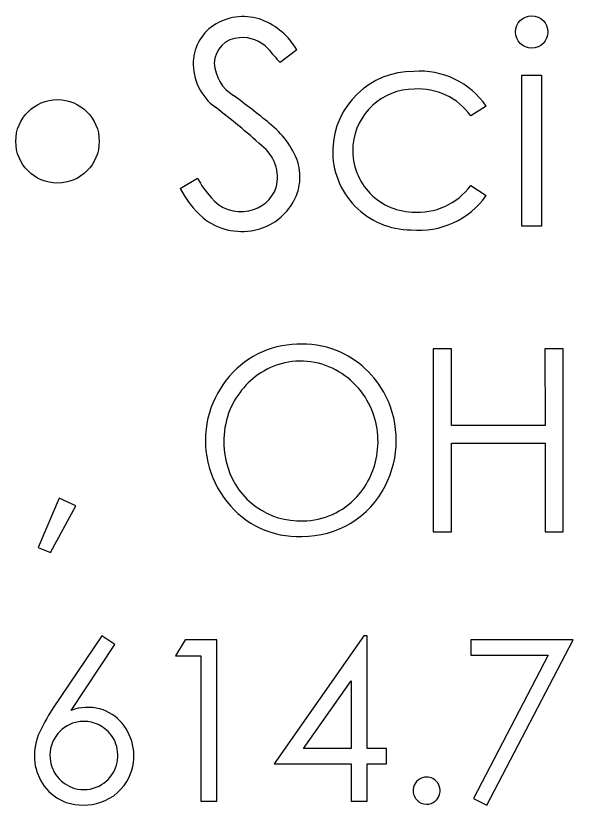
# Model space of a CAD drawing. Extents: x -7.1 to 34, y 0 to 22.
# Drawn here: x 4.9732 to 5.1642, y 0.7482 to 1.0188 of the extents above; entities that cross this region are included whole.
import ezdxf

# ---------------------------------------------------------------- set-up
doc = ezdxf.new("R2010")
doc.units = 0
doc.layers.add('Default', color=7, linetype='Continuous')
doc.layers.add('SH_Data', color=7, linetype='Continuous')

# ---------------------------------------------------------------- blocks, each defined once
blk = doc.blocks.new('A$C485D5FB4')
at = {"layer": 'Default'}
for p, q in [((0.46749163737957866, 0.12718843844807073), (0.4658198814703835, 0.12592142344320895)), ((0.49014404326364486, 0.10944076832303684), (0.49014404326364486, 0.1246463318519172)), ((0.49014404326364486, 0.1246463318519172), (0.4921212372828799, 0.1246463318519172)), ((0.4921212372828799, 0.1246463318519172), (0.4921212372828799, 0.10944076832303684)), ((0.4865515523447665, 0.12151577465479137), (0.48499951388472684, 0.12055071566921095)), ((0.4557697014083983, 0.11324215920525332), (0.45751739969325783, 0.11428960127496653)), ((0.48499951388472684, 0.11353638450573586), (0.4865515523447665, 0.11251542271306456)), ((0.4921212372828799, 0.10944076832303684), (0.49014404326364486, 0.10944076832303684)), ((0.4812143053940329, 0.09711714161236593), (0.4812143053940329, 0.07871040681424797)), ((0.4830502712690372, 0.09711714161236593), (0.4812143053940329, 0.09711714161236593)), ((0.4830502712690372, 0.08939666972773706), (0.4830502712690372, 0.09711714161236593)), ((0.4943014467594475, 0.09711714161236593), (0.49246548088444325, 0.09711714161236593)), ((0.49246548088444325, 0.09711714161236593), (0.49246548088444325, 0.08939666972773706)), ((0.4943014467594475, 0.07871040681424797), (0.4943014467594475, 0.09711714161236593)), ((0.49246548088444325, 0.08939666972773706), (0.4830502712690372, 0.08939666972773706)), ((0.4830502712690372, 0.07871040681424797), (0.4830502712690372, 0.087607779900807)), ((0.4830502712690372, 0.087607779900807), (0.49246548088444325, 0.087607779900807)), ((0.49246548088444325, 0.087607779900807), (0.49246548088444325, 0.07871040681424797)), ((0.4435846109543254, 0.08209763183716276), (0.44149927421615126, 0.07712792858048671)), ((0.44527174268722, 0.08130253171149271), (0.4435846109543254, 0.08209763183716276)), ((0.4427358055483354, 0.07660659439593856), (0.4452717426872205, 0.08130253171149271)), ((0.4812143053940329, 0.07871040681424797), (0.4830502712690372, 0.07871040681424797)), ((0.49246548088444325, 0.07871040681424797), (0.4943014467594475, 0.07871040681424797)), ((0.44149927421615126, 0.07712792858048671), (0.44273580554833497, 0.07660659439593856)), ((0.4478756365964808, 0.06823598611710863), (0.4429429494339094, 0.060884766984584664)), ((0.4492114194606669, 0.06736507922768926), (0.4478756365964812, 0.06823598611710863)), ((0.45625958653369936, 0.06783583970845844), (0.4552915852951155, 0.06623525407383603)), ((0.45945781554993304, 0.06783583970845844), (0.4562595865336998, 0.06783583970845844)), ((0.4594578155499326, 0.051594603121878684), (0.4594578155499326, 0.06783583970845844)), ((0.4742412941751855, 0.06823598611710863), (0.4652332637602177, 0.055371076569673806)), ((0.47457069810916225, 0.06823598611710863), (0.4742412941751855, 0.06823598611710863)), ((0.47457069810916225, 0.056906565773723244), (0.47457069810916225, 0.06823598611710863)), ((0.48499215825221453, 0.06783583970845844), (0.48499215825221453, 0.06628233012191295)), ((0.49530181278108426, 0.06783583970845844), (0.48499215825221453, 0.06783583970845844)), ((0.48661628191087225, 0.051194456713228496), (0.49530181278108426, 0.06783583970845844)), ((0.44482077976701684, 0.06073944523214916), (0.4492114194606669, 0.06736507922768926)), ((0.4552915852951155, 0.06623525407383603), (0.4578336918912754, 0.06623525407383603)), ((0.4578336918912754, 0.06623525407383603), (0.4578336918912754, 0.051594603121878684)), ((0.48499215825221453, 0.06628233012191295), (0.4927758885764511, 0.06628233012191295)), ((0.4927758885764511, 0.06628233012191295), (0.4852584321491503, 0.051878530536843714)), ((0.4681875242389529, 0.056906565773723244), (0.4729522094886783, 0.06370862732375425)), ((0.4729522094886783, 0.06370862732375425), (0.4729522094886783, 0.056906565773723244)), ((0.44482077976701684, 0.06073944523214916), (0.4448156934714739, 0.06073176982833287)), ((0.4729522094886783, 0.056906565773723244), (0.4681875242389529, 0.056906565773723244)), ((0.476521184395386, 0.056906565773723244), (0.47457069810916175, 0.056906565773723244)), ((0.476521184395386, 0.055371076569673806), (0.476521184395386, 0.056906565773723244)), ((0.4652332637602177, 0.055371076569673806), (0.4729522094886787, 0.055371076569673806)), ((0.4729522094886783, 0.055371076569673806), (0.4729522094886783, 0.051594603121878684)), ((0.47457069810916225, 0.051594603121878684), (0.47457069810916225, 0.055371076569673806)), ((0.47457069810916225, 0.055371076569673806), (0.47652118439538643, 0.055371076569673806)), ((0.4852584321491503, 0.051878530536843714), (0.48661628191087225, 0.051194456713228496)), ((0.4578336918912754, 0.051594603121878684), (0.4594578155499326, 0.051594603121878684)), ((0.4729522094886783, 0.051594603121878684), (0.47457069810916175, 0.051594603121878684))]:
    blk.add_line(p, q, dxfattribs=at)
for centre, radius in [((0.4911326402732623, 0.12898236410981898), 0.0016267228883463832), ((0.44343379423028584, 0.11797751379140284), 0.0041950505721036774)]:
    blk.add_circle(centre, radius, dxfattribs=at)
for centre, radius, start, end in [((0.46210631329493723, 0.12509684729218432), 0.0054363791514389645, 69.72330690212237, 120.13567529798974), ((0.46173310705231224, 0.12579938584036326), 0.004641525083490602, 120.50533266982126, 177.50193835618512), ((0.4614958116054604, 0.12375082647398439), 0.006911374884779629, 29.82712203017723, 68.8428681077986), ((0.46182837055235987, 0.1257801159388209), 0.0026224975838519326, 91.86466486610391, 178.49203703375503), ((0.46204794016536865, 0.12490208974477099), 0.00351239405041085, 43.5011097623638, 94.9799775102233), ((0.48199848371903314, 0.14131865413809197), 0.022334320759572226, 218.81307600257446, 223.58245521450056), ((0.4625135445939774, 0.1257785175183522), 0.0054221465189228, 177.6410776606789, 233.80539869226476), ((0.4632701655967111, 0.12605576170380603), 0.004068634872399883, 182.9111144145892, 238.3115556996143), ((0.47921566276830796, 0.11691221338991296), 0.008105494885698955, 89.6496223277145, 178.14991282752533), ((0.47986638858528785, 0.11693702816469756), 0.008102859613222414, 34.40769753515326, 94.2547390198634), ((0.47930952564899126, 0.11705073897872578), 0.00618004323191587, 89.97765983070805, 174.9520100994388), ((0.47973579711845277, 0.11675523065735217), 0.006489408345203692, 35.79407607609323, 93.7449937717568), ((0.40619040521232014, 0.047804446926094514), 0.0928014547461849, 50.85798970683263, 53.69783804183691), ((0.41917528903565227, 0.06822480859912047), 0.06662445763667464, 47.765831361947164, 52.95614181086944), ((0.4593039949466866, 0.11280633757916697), 0.008860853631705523, 20.548265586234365, 51.90519767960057), ((0.46150487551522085, 0.11432858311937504), 0.004051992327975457, 346.021297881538, 52.746226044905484), ((0.47931303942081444, 0.11704666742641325), 0.00618390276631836, 174.91729684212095, 267.9867722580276), ((0.4790111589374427, 0.11697279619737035), 0.00789932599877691, 178.54122084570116, 269.8990672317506), ((0.46266988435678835, 0.11442484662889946), 0.005151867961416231, 324.55446340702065, 16.829790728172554), ((0.46522307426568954, 0.11821047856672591), 0.00864584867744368, 206.96835089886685, 222.83646025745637), ((0.4647018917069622, 0.11783527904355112), 0.010043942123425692, 207.21317924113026, 228.56294448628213), ((0.4620292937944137, 0.11454525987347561), 0.0036111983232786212, 280.2581376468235, 340.6675875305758), ((0.4796541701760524, 0.1174941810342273), 0.006651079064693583, 265.1842257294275, 323.4830324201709), ((0.4618627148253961, 0.11472934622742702), 0.003824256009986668, 218.81839261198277, 282.223192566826), ((0.4797949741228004, 0.11733363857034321), 0.008298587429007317, 264.48372501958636, 324.50677064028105), ((0.4620136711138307, 0.11484274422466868), 0.005928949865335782, 282.0245938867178, 324.94207410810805), ((0.461975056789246, 0.11512226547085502), 0.006210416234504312, 230.8589131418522, 281.8357789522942), ((0.46794064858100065, 0.08743114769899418), 0.010161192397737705, 69.47275116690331, 115.41130204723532), ((0.4677792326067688, 0.08794911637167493), 0.009738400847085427, 26.935871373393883, 67.51437913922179), ((0.46820968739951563, 0.08784306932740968), 0.009913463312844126, 117.83813038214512, 166.58268772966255), ((0.46792493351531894, 0.08830610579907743), 0.007562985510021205, 73.74745593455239, 119.74903226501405), ((0.46757656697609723, 0.08786263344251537), 0.008088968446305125, 30.336401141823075, 72.25748157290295), ((0.468472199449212, 0.08769595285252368), 0.008366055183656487, 120.92968604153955, 156.90651042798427), ((0.46743946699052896, 0.0879001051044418), 0.010064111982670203, 333.132540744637, 26.30838369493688), ((0.467397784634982, 0.08780424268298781), 0.008272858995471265, 352.0699199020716, 30.06004115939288), ((0.46877874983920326, 0.08778139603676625), 0.008616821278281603, 158.22874246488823, 197.52720380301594), ((0.46809737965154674, 0.08788518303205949), 0.00979446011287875, 166.6698742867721, 218.8735663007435), ((0.46742990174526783, 0.08772466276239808), 0.008230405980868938, 317.9436105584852, 352.58777650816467), ((0.46783207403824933, 0.08738850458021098), 0.007596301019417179, 196.85173751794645, 272.3038272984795), ((0.46814285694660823, 0.08749072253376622), 0.009251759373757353, 269.12583752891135, 333.42552962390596), ((0.4680081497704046, 0.087344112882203), 0.007546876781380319, 270.9815737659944, 317.1479960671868), ((0.4676155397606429, 0.0872616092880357), 0.009029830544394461, 217.71188984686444, 272.4510506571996), ((0.45671732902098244, 0.05164212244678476), 0.016587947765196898, 146.13828595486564, 156.54690753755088), ((0.4448235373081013, 0.06073209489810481), 7.850569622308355e-06, 110.56401196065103, 182.3731338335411), ((0.4464739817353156, 0.05633277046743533), 0.004706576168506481, 74.95855603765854, 110.5640119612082), ((0.44655905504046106, 0.05664935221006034), 0.004378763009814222, 39.51067971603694, 74.9585560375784), ((0.4460425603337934, 0.05630141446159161), 0.003319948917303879, 98.84403964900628, 140.89971123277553), ((0.44607872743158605, 0.055965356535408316), 0.0036576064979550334, 74.99602895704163, 98.59449399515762), ((0.44614855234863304, 0.056350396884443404), 0.0032677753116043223, 43.367782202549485, 74.43078796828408), ((0.44596744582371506, 0.05616148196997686), 0.005145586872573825, 9.195664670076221, 39.51067971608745), ((0.44694621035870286, 0.05612923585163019), 0.005842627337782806, 158.7787360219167, 186.30394078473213), ((0.4460895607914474, 0.056203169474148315), 0.003418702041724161, 140.11869172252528, 185.3566208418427), ((0.44623297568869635, 0.05627416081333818), 0.003260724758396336, 10.355051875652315, 45.36065636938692), ((0.44602544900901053, 0.05619143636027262), 0.0034800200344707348, 334.4779969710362, 11.080726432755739), ((0.44602595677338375, 0.05617095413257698), 0.0050863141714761, 335.0202255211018, 9.195664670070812), ((0.44592573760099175, 0.05612111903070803), 0.0032486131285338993, 184.18546941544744, 219.8173651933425), ((0.44659689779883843, 0.05630688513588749), 0.005519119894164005, 188.53576926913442, 215.4522994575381), ((0.44611871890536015, 0.056207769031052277), 0.0034527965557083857, 218.87114468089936, 253.82188013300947), ((0.4459611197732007, 0.05630737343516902), 0.0035888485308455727, 297.58972211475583, 333.25008390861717), ((0.44629140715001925, 0.05604728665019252), 0.004793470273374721, 288.0512270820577, 335.02022552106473), ((0.4805561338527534, 0.052683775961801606), 0.0013352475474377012, 89.84953035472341, 129.41529358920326), ((0.4805560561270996, 0.05265417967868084), 0.0013648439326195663, 36.943084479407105, 89.84953035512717), ((0.48059185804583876, 0.05264030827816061), 0.0013915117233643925, 129.41529358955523, 165.33983902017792), ((0.4805768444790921, 0.05266981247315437), 0.001338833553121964, 353.84391085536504, 36.943084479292), ((0.44585243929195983, 0.05590655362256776), 0.00468167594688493, 216.74593707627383, 250.82550976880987), ((0.4460841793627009, 0.056219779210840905), 0.003454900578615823, 254.4275046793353, 296.45368358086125), ((0.4805611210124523, 0.052648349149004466), 0.0013597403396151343, 165.3398390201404, 222.65063857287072), ((0.4804828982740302, 0.05267994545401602), 0.0014333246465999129, 310.99397208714, 353.843910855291), ((0.48056112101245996, 0.05264834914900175), 0.001359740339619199, 222.65063857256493, 269.99999999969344), ((0.44603781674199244, 0.05682538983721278), 0.005611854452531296, 252.11914738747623, 288.0512270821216), ((0.4805940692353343, 0.052552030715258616), 0.0012638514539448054, 268.5061472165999, 310.9939720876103)]:
    blk.add_arc(centre, radius, start, end, dxfattribs=at)

msp = doc.modelspace()

# ---------------------------------------------------------------- block references
at = {"layer": 'SH_Data', "xscale": 3.407655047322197, "yscale": 3.407655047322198, "rotation": 0.001699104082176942}
msp.add_blockref('A$C485D5FB4', (3.476413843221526, 0.5736659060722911), dxfattribs=at)

doc.saveas('drawing.dxf')
